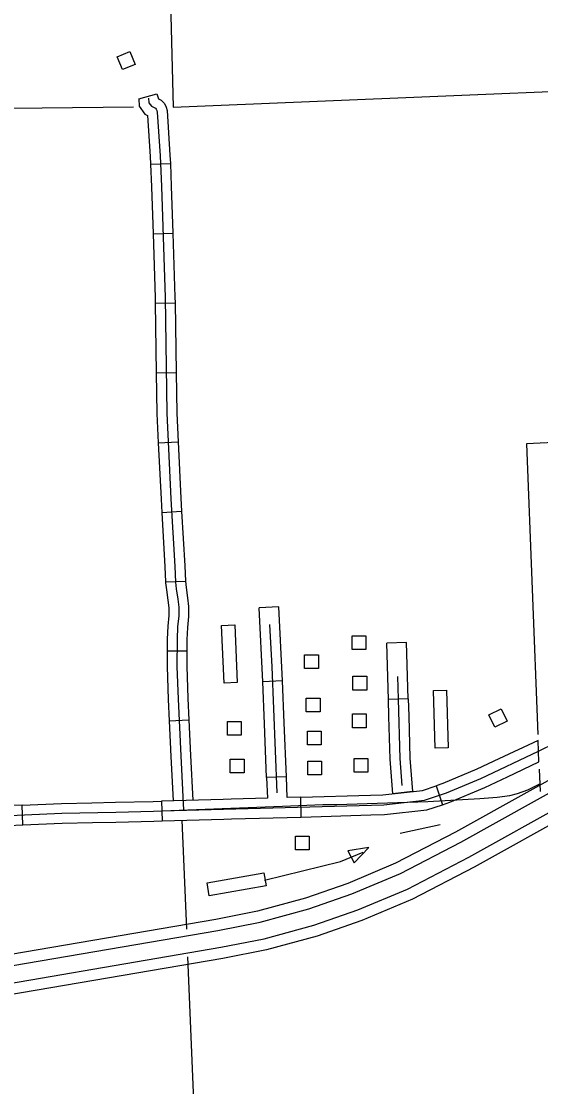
# Model space of a CAD drawing. Extents: x 1084508 to 1142749, y 1057638 to 1093403.
# Drawn here: x 1126845 to 1128081, y 1085380 to 1087915 of the extents above; entities that cross this region are included whole.
import ezdxf

# ---------------------------------------------------------------- set-up
doc = ezdxf.new("R2010")
doc.units = 0
for name, color, linetype in [('Level 19', 7, 'Continuous'), ('Level 31', 7, 'Continuous'), ('Level 32', 7, 'Continuous'), ('Level 33', 7, 'Continuous'), ('Level 4', 7, 'Continuous'), ('Level 5', 7, 'Continuous'), ('Level 56', 7, 'Continuous'), ('Level 6', 7, 'Continuous')]:
    doc.layers.add(name, color=color, linetype=linetype)

msp = doc.modelspace()

# ---------------------------------------------------------------- linework, layer by layer
at = {"layer": 'Level 19'}
for points in [[(1125570.8, 1085456), (1125906.7, 1085513.1), (1126629.3, 1085635), (1127313, 1085751.9), (1127413.8, 1085771.8), (1127529.5, 1085803.2), (1127631.6, 1085838.9), (1127747.3, 1085887.5), (1127891, 1085962), (1128592, 1086352.1), (1129299.5, 1086745.1), (1129953.9, 1087110.1), (1130700.8, 1087528), (1131399.5, 1087917.8), (1131603.3, 1088032.7), (1131686, 1088075.1), (1132261.9, 1088351.4), (1132934.2, 1088671.1), (1133321.4, 1088856.5), (1133465.5, 1088936.9), (1133575, 1089002.3), (1133716, 1089095.3), (1133825.2, 1089174.3)], [(1133828.1, 1089093.1), (1133754.4, 1089039.7), (1133610.9, 1088945.1), (1133499.3, 1088878.4), (1133352.4, 1088796.6), (1132963.2, 1088610.2), (1132291, 1088290.5), (1131716, 1088014.6), (1131635.3, 1087973.2), (1131432.5, 1087858.9), (1130733.7, 1087469.1), (1129986.8, 1087051.2), (1129332.3, 1086686.1), (1128624.8, 1086293.1), (1127922.9, 1085902.5), (1127775.9, 1085826.4), (1127655.8, 1085775.9), (1127549.5, 1085738.7), (1127429.2, 1085706), (1127325.2, 1085685.5), (1126640.6, 1085568.5), (1125918, 1085446.6), (1125573.5, 1085388)], [(1133452.2, 1088960), (1133309.1, 1088880.2), (1132922.7, 1088695.2), (1132250.4, 1088375.4), (1131674.1, 1088099), (1131590.7, 1088056.2), (1131386.4, 1087941), (1130687.8, 1087551.3), (1129940.9, 1087133.4), (1129286.5, 1086768.4), (1128579, 1086375.4), (1127878.4, 1085985.5), (1127735.9, 1085911.7), (1127622, 1085863.9), (1127521.5, 1085828.7), (1127407.7, 1085797.8), (1127308.2, 1085778.2), (1126624.8, 1085661.3), (1125902.2, 1085539.4), (1125569.8, 1085482.9), (1125570.8, 1085456)], [(1125573.5, 1085388), (1125572.4, 1085414.8), (1125913.5, 1085472.9), (1126636.1, 1085594.8), (1127320.4, 1085711.8), (1127423.1, 1085732), (1127541.6, 1085764.2), (1127646.2, 1085800.8), (1127764.6, 1085850.5), (1127910.3, 1085926), (1128611.8, 1086316.4), (1129319.3, 1086709.4), (1129973.8, 1087074.5), (1130720.7, 1087492.4), (1131419.4, 1087882.2), (1131622.7, 1087996.7), (1131704.1, 1088038.5), (1132279.5, 1088314.5), (1132951.7, 1088634.3), (1133340.2, 1088820.3), (1133485.9, 1088901.5)]]:
    msp.add_lwpolyline(points, dxfattribs=at)
at = {"layer": 'Level 31'}
for p, q in [((1127476.2, 1086117.7), (1127429.1, 1086115.8)), ((1127832.3, 1086095.8), (1127847.2, 1086051.2)), ((1127178.9, 1086059.9), (1127180.2, 1086012.8)), ((1127511.6, 1086021.9), (1127510.2, 1086069)), ((1126849.3, 1086003.2), (1126847.3, 1086050.2)), ((1126849.3, 1086003.2), (1126849.3, 1086003.2))]:
    msp.add_line(p, q, dxfattribs=at)
for points in [[(1127454.2, 1086079.4), (1127441.9, 1086379.5)], [(1127423.9, 1086244), (1127419.8, 1086343.5)], [(1127470.9, 1086245.9), (1127466.9, 1086345.9)], [(1127720.2, 1086261.3), (1127719, 1086301.9)], [(1127751.8, 1086096.5), (1127746.7, 1086160.9), (1127742.5, 1086302.6)], [(1127766.1, 1086303.3), (1127767.3, 1086262.7)], [(1127729.7, 1086077.2), (1127723.2, 1086159.7), (1127720.2, 1086261.3)], [(1127767.3, 1086262.7), (1127770.2, 1086162.2), (1127776.5, 1086082.4), (1127729.7, 1086077.2)], [(1127429.1, 1086115.8), (1127423.9, 1086244)], [(1127476.2, 1086117.7), (1127470.9, 1086245.9)], [(1128077, 1086153.1), (1128075.1, 1086204.3), (1127981.9, 1086160.2)], [(1127179.6, 1086036.4), (1127326.6, 1086040.2), (1127707.6, 1086051.1), (1127804.9, 1086061.9), (1127856.9, 1086079.2), (1127939.1, 1086113.9), (1128076, 1086178.7)], [(1127981.9, 1086160.2), (1127929.5, 1086135.4), (1127848.6, 1086101.3), (1127832.3, 1086095.8)], [(1128002.1, 1086117.6), (1128077, 1086153.1)], [(1127429.1, 1086115.8), (1127431.1, 1086066.8)], [(1127478.2, 1086068.1), (1127476.2, 1086117.7)], [(1127847.2, 1086051.2), (1127865.2, 1086057.2), (1127948.7, 1086092.4), (1128002.1, 1086117.6)], [(1126710.3, 1086020.9), (1126942, 1086030.7), (1127070.2, 1086033.6), (1127159.8, 1086035.6), (1127466.5, 1086047.5), (1127562.7, 1086051.6), (1127596.3, 1086051.6), (1127812.9, 1086058.5), (1127936.1, 1086066.3), (1127977.9, 1086068.8), (1128007.8, 1086073.3), (1128025.8, 1086077.8), (1128050.4, 1086086.8), (1128079.1, 1086100.6)], [(1127675.9, 1086073.7), (1127705.9, 1086074.6), (1127799.9, 1086085), (1127832.3, 1086095.8)], [(1126847.3, 1086050.2), (1126941.2, 1086054.2), (1127013.4, 1086055.8)], [(1127013.4, 1086055.8), (1127069.6, 1086057.1), (1127159.1, 1086059.1), (1127178.7, 1086059.9)], [(1127344.6, 1086064.3), (1127326, 1086063.8), (1127178.9, 1086059.9)], [(1127431.1, 1086066.8), (1127344.6, 1086064.3)], [(1127510.2, 1086069), (1127478.2, 1086068.1)], [(1127510.2, 1086069), (1127675.9, 1086073.7)], [(1126847.3, 1086050.2), (1126709.1, 1086044.4), (1126681.3, 1086042.7)], [(1127677.2, 1086026.7), (1127709.2, 1086027.6), (1127810, 1086038.8), (1127847.2, 1086051.2)], [(1126684.1, 1085995.7), (1126711.5, 1085997.3), (1126849.3, 1086003.2)], [(1126849.3, 1086003.2), (1126942.8, 1086007.2), (1127014.4, 1086008.8)], [(1127014.4, 1086008.8), (1127070.7, 1086010), (1127160.6, 1086012.1), (1127180.5, 1086012.8)], [(1127180.2, 1086012.8), (1127327.3, 1086016.7), (1127345.9, 1086017.2)], [(1127345.9, 1086017.2), (1127511.6, 1086021.9)], [(1127511.6, 1086021.9), (1127677.2, 1086026.7)]]:
    msp.add_lwpolyline(points, dxfattribs=at)
at = {"layer": 'Level 32'}
for p, q in [((1127124.7, 1087730.8), (1127167.6, 1087742.5)), ((1127152.9, 1087575), (1127200, 1087577)), ((1127158.8, 1087409.7), (1127205.9, 1087411.2)), ((1127164, 1087244.4), (1127211.1, 1087245.1)), ((1127166.6, 1087078.7), (1127213.6, 1087079.4)), ((1127171.4, 1086912.3), (1127218.4, 1086914.5)), ((1127179.6, 1086746.5), (1127226.6, 1086749.3)), ((1127188.6, 1086581.4), (1127235.7, 1086583.4)), ((1127458.4, 1086521.8), (1127411.4, 1086519.5)), ((1127762.1, 1086436.8), (1127715.1, 1086435.4)), ((1127192.4, 1086417.5), (1127239.5, 1086417.2)), ((1127466.9, 1086345.9), (1127419.8, 1086343.5)), ((1127766.1, 1086303.3), (1127719, 1086301.9)), ((1127197.3, 1086250.7), (1127244.3, 1086252.8))]:
    msp.add_line(p, q, dxfattribs=at)
for points in [[(1127124.7, 1087730.8), (1127126, 1087713.2), (1127139.6, 1087694.4), (1127145.9, 1087691.4), (1127152.1, 1087593.9), (1127152.9, 1087575)], [(1127148.2, 1087732.5), (1127149, 1087721.6), (1127155.2, 1087713), (1127164.3, 1087708.5), (1127166.3, 1087706.6), (1127167.8, 1087703.1), (1127169, 1087698.8), (1127175.6, 1087595.2), (1127178.7, 1087521.9), (1127187.3, 1087258.2), (1127191.6, 1086982.5), (1127201.3, 1086779.1), (1127210.7, 1086618.1), (1127212.2, 1086581.1), (1127214.2, 1086565.2), (1127217.7, 1086540.6), (1127220, 1086521.1), (1127220, 1086500.4), (1127217.3, 1086474.7), (1127216.1, 1086444.7), (1127215.7, 1086380.4), (1127218.4, 1086302.5), (1127224.7, 1086167.2), (1127231, 1086038.4)], [(1127167.6, 1087742.5), (1127171.9, 1087731), (1127178.2, 1087728), (1127186, 1087720.1), (1127190.1, 1087711), (1127192.3, 1087702.7), (1127199.1, 1087596.4), (1127200, 1087577)], [(1127152.9, 1087575), (1127155.2, 1087521.1), (1127158.8, 1087409.7)], [(1127200, 1087577), (1127202.3, 1087522.8), (1127205.9, 1087411.2)], [(1127158.8, 1087409.7), (1127163.8, 1087257.7), (1127164, 1087244.4)], [(1127205.9, 1087411.2), (1127210.8, 1087258.8), (1127211.1, 1087245.1)], [(1127164, 1087244.4), (1127166.6, 1087078.7)], [(1127211.1, 1087245.1), (1127213.6, 1087079.4)], [(1127166.6, 1087078.7), (1127168.1, 1086981.7), (1127171.4, 1086912.3)], [(1127213.6, 1087079.4), (1127215.1, 1086983.2), (1127218.4, 1086914.5)], [(1127218.4, 1086914.5), (1127224.8, 1086780.4), (1127226.6, 1086749.3)], [(1127171.4, 1086912.3), (1127177.8, 1086777.9), (1127179.6, 1086746.5)], [(1127179.6, 1086746.5), (1127187.2, 1086617), (1127188.6, 1086581.4)], [(1127226.6, 1086749.3), (1127234.2, 1086619.3), (1127235.7, 1086583.4)], [(1127188.6, 1086581.4), (1127188.7, 1086579.2), (1127190.8, 1086562.1), (1127194.3, 1086537.5), (1127196.5, 1086519.7), (1127196.5, 1086501.7), (1127193.8, 1086476.4), (1127192.6, 1086445.2), (1127192.4, 1086417.5)], [(1127235.7, 1086583.4), (1127235.7, 1086583), (1127237.5, 1086568.2), (1127241, 1086543.7), (1127243.5, 1086522.5), (1127243.5, 1086499.2), (1127240.8, 1086473), (1127239.6, 1086444.2), (1127239.5, 1086417.2)], [(1127419.8, 1086343.5), (1127411.4, 1086519.5)], [(1127466.9, 1086345.9), (1127458.4, 1086521.8)], [(1127441.9, 1086379.5), (1127436.9, 1086480.2)], [(1127719, 1086301.9), (1127715.1, 1086435.4)], [(1127766.1, 1086303.3), (1127762.1, 1086436.8)], [(1127192.4, 1086417.5), (1127192.2, 1086380.1), (1127194.9, 1086301.6), (1127197.3, 1086250.7)], [(1127239.5, 1086417.2), (1127239.3, 1086380.8), (1127242, 1086303.5), (1127244.3, 1086252.8)], [(1127742.5, 1086302.6), (1127741, 1086355.9)], [(1127197.3, 1086250.7), (1127201.2, 1086166.1), (1127206.4, 1086060.6)], [(1127244.3, 1086252.8), (1127248.2, 1086168.3), (1127253.4, 1086061.9)]]:
    msp.add_lwpolyline(points, dxfattribs=at)
at = {"layer": 'Level 33'}
msp.add_lwpolyline([(1128076, 1086178.7), (1128118, 1086198.8)], dxfattribs=at)
at = {"layer": 'Level 4'}
for points in [[(1127206.4, 1087711.3), (1128847.9, 1087779.1)], [(1125513, 1087682.6), (1126242.4, 1087701.9), (1127112.1, 1087711.5)]]:
    msp.add_lwpolyline(points, dxfattribs=at)
at = {"layer": 'Level 5'}
for points in [[(1127180.7, 1088740.7), (1127206.4, 1087711.3)], [(1127227.6, 1086014.1), (1127238.4, 1085754.9)], [(1127241.1, 1085688.9), (1127296.7, 1084358.6)]]:
    msp.add_lwpolyline(points, dxfattribs=at)
at = {"layer": 'Level 56'}
for points in [[(1127073.4, 1087830.6), (1127103.6, 1087843.1), (1127116.1, 1087812.9), (1127086, 1087800.3)], [(1127359.2, 1086341.8), (1127327.8, 1086340.5), (1127322.1, 1086477.7), (1127353.4, 1086479)], [(1127632.5, 1086420.2), (1127632.5, 1086452.9), (1127665.3, 1086452.9), (1127665.3, 1086420.2)], [(1127519.6, 1086375.3), (1127519.6, 1086408), (1127552.4, 1086408), (1127552.4, 1086375.3)], [(1127634.6, 1086324.1), (1127634.6, 1086356.8), (1127667.4, 1086356.8), (1127667.4, 1086324.1)], [(1127861.4, 1086186.4), (1127830, 1086185.5), (1127826, 1086322.8), (1127857.3, 1086323.7)], [(1127523.5, 1086271.9), (1127523.5, 1086304.5), (1127556.2, 1086304.5), (1127556.2, 1086271.9)], [(1127633.5, 1086234.4), (1127633.5, 1086267.1), (1127666.2, 1086267.1), (1127666.2, 1086234.4)], [(1127957.8, 1086265.2), (1127987.2, 1086279.4), (1128001.5, 1086249.9), (1127972.1, 1086235.7)], [(1127336, 1086216.8), (1127336, 1086249.5), (1127368.7, 1086249.5), (1127368.7, 1086216.8)], [(1127526.4, 1086193.7), (1127526.4, 1086226.4), (1127559.2, 1086226.4), (1127559.2, 1086193.7)], [(1127342.5, 1086127.1), (1127342.5, 1086159.8), (1127375.3, 1086159.8), (1127375.3, 1086127.1)], [(1127526.9, 1086121.9), (1127526.9, 1086154.6), (1127559.7, 1086154.6), (1127559.7, 1086121.9)], [(1127637.1, 1086128.8), (1127637.1, 1086161.5), (1127669.8, 1086161.5), (1127669.8, 1086128.8)], [(1127497.9, 1085943.4), (1127497.9, 1085976), (1127530.7, 1085976), (1127530.7, 1085943.4)], [(1127622.2, 1085941.5), (1127637.1, 1085913.1), (1127672.2, 1085949.6)], [(1127292.7, 1085834.5), (1127287.4, 1085865.5), (1127422.6, 1085889), (1127428, 1085858.1)]]:
    msp.add_lwpolyline(points, close=True, dxfattribs=at)
for points in [[(1127746.8, 1085983.2), (1127841.9, 1086003.7)], [(1127424.2, 1085871.3), (1127605.1, 1085916), (1127659.2, 1085938.4)]]:
    msp.add_lwpolyline(points, dxfattribs=at)
at = {"layer": 'Level 6'}
for points in [[(1128873.3, 1086949.6), (1128798.8, 1086946.5), (1128047.7, 1086909.8), (1128074.5, 1086218.2)], [(1128077.7, 1086136), (1128079.8, 1086082.8)]]:
    msp.add_lwpolyline(points, dxfattribs=at)

doc.saveas('drawing.dxf')
